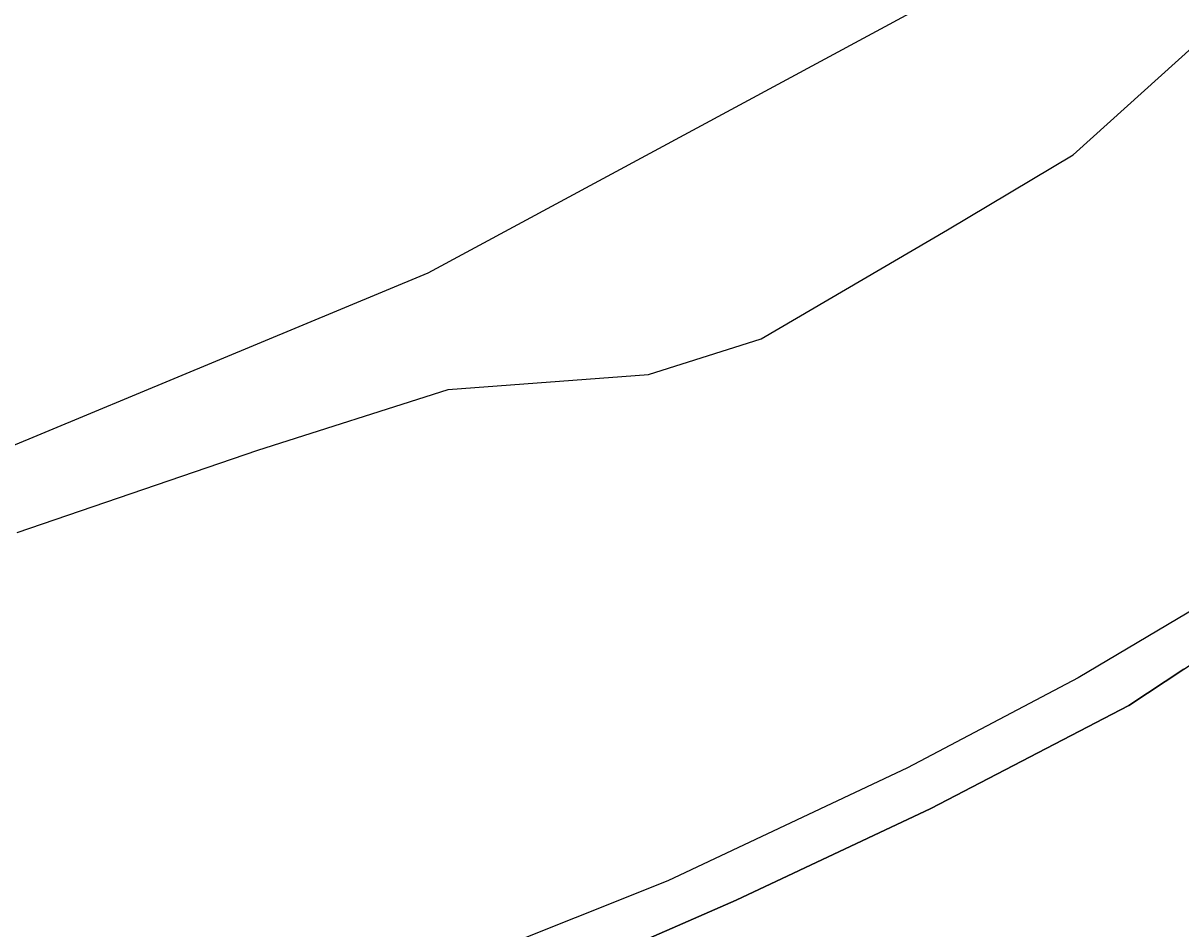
# Model space of a CAD drawing. Extents: x -754731 to -751381, y -1060564 to -1058101.
# Drawn here: x -753725 to -753576.2, y -1058864.5 to -1058748.1 of the extents above; entities that cross this region are included whole.
import ezdxf

# ---------------------------------------------------------------- set-up
doc = ezdxf.new("R2010")
doc.units = 0
for name, color, linetype in [('Hranice parcel', 7, 'Continuous'), ('Polygon ku', 7, 'Continuous'), ('Polygon parcely', 7, 'Continuous'), ('Vnitřní kresba', 7, 'Continuous')]:
    doc.layers.add(name, color=color, linetype=linetype)

msp = doc.modelspace()

# ---------------------------------------------------------------- linework, layer by layer
at = {"layer": 'Hranice parcel'}
for points in [[(-753610.39, -1058746.55), (-753672.95, -1058780.24), (-753754.33, -1058814.07), (-753802.57, -1058821.73), (-753872.15, -1058825.09), (-753926.01, -1058823.75), (-754098.27, -1058814.21)], [(-753774.44, -1058904.22), (-753714.03, -1058889.94), (-753669.57, -1058876.68), (-753633.34, -1058860.82), (-753608.31, -1058849.02), (-753582.87, -1058835.82), (-753575.81, -1058831.15)]]:
    msp.add_lwpolyline(points, dxfattribs=at)
at = {"layer": 'Polygon ku'}
msp.add_lwpolyline([(-753610.39, -1058746.55), (-753672.95, -1058780.24), (-753754.33, -1058814.07), (-753802.57, -1058821.73), (-753872.15, -1058825.09), (-753926.01, -1058823.75), (-754098.27, -1058814.21)], dxfattribs=at)
at = {"layer": 'Polygon parcely'}
for points in [[(-753381.65, -1058537.15), (-753408.41, -1058572.26), (-753415.65, -1058583.13), (-753435.99, -1058613.69), (-753473.16, -1058652.76), (-753498.8, -1058674.51), (-753550.54, -1058714.31), (-753610.39, -1058746.55), (-753672.95, -1058780.24), (-753754.33, -1058814.07), (-753802.57, -1058821.73), (-753872.15, -1058825.09), (-753926.01, -1058823.75), (-754098.27, -1058814.21)], [(-753947.66, -1058906.33), (-753929.25, -1058908.57), (-753925.07, -1058911.95), (-753871.02, -1058913.48), (-753868.46, -1058908.38), (-753801.08, -1058905.36), (-753796.75, -1058905.17), (-753795.34, -1058903.81), (-753784.09, -1058899.13), (-753781.5, -1058896.27), (-753773, -1058895.04), (-753781.44, -1058904.52), (-753774.44, -1058904.22), (-753714.03, -1058889.94), (-753669.57, -1058876.68), (-753633.34, -1058860.82), (-753608.31, -1058849.02), (-753582.87, -1058835.82), (-753575.81, -1058831.15), (-753512.59, -1058789.31), (-753453.73, -1058744.82)], [(-753575.81, -1058831.15), (-753582.87, -1058835.82), (-753608.31, -1058849.02), (-753633.34, -1058860.82), (-753669.57, -1058876.68), (-753714.03, -1058889.94), (-753774.44, -1058904.22)]]:
    msp.add_lwpolyline(points, dxfattribs=at)
at = {"layer": 'Vnitřní kresba'}
for p, q in [((-753590.01, -1058765.03), (-753574.31, -1058750.88)), ((-753606.19, -1058774.69), (-753590.01, -1058765.03)), ((-753630.11, -1058788.68), (-753606.19, -1058774.69)), ((-753644.6, -1058793.27), (-753630.11, -1058788.68)), ((-753670.33, -1058795.2), (-753644.6, -1058793.27)), ((-753694.8, -1058802.98), (-753670.33, -1058795.2)), ((-753725.74, -1058813.56), (-753694.8, -1058802.98)), ((-753555.12, -1058811.89), (-753589.36, -1058832.24)), ((-753589.36, -1058832.24), (-753611.31, -1058843.8)), ((-753611.31, -1058843.8), (-753642.12, -1058858.34)), ((-753642.12, -1058858.34), (-753673.74, -1058870.93))]:
    msp.add_line(p, q, dxfattribs=at)

doc.saveas('drawing.dxf')
